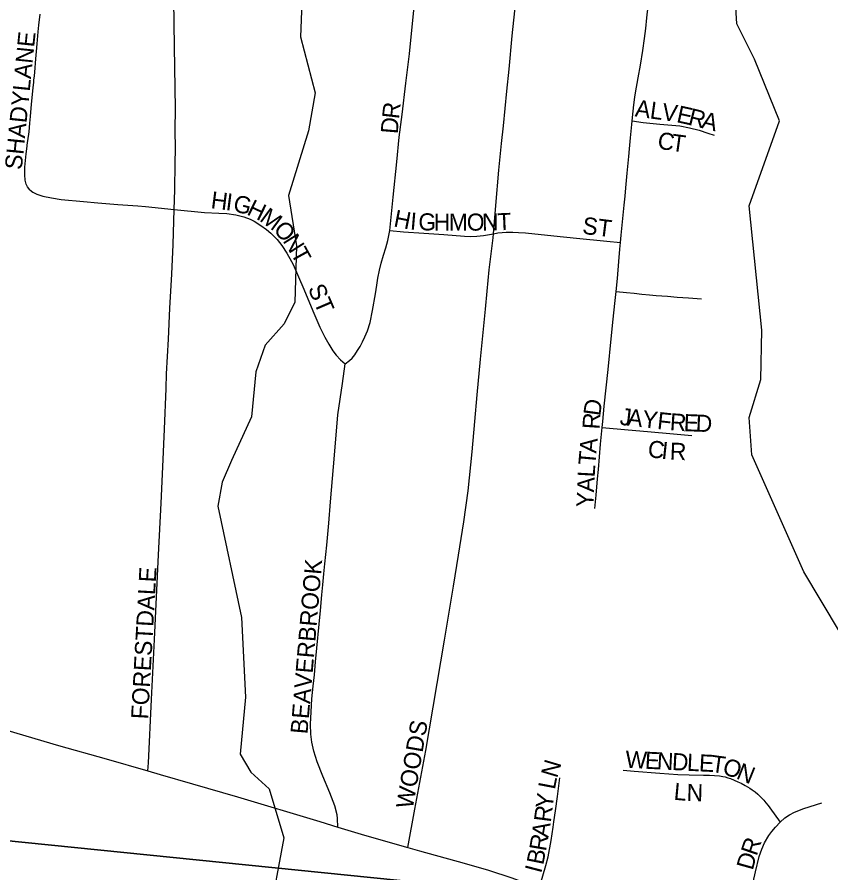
# Model space of a CAD drawing. Extents: x 1410790 to 1770854, y 448063 to 770588.
# Drawn here: x 1525761 to 1528142, y 635499 to 638002 of the extents above; entities that cross this region are included whole.
import ezdxf

# ---------------------------------------------------------------- set-up
doc = ezdxf.new("R2010")
doc.units = 0
for name, color, linetype in [('GM_X_City_Street', 7, 'Continuous'), ('GM_X_City_Street_Text', 7, 'Continuous'), ('GM_X_Minor_River', 7, 'Continuous'), ('GM_X_Section', 7, 'Continuous')]:
    doc.layers.add(name, color=color, linetype=linetype)

msp = doc.modelspace()

# ---------------------------------------------------------------- linework, layer by layer
at = {"layer": 'GM_X_City_Street'}
for points in [[(1526220.5, 637439.8), (1526222.3, 637497.6), (1526223.5, 637574.9), (1526224.3, 637617.3), (1526223.9, 637672.6), (1526224.1, 637734), (1526221.9, 637916.5), (1526219.5, 638051.8), (1526219.5, 638124.5), (1526219.5, 638185.6), (1526219.5, 638227.3)], [(1526851.2, 637377.9), (1526861.3, 637475.7), (1526871.9, 637579.2), (1526879.3, 637651.4), (1526887.5, 637717.9), (1526898.7, 637809.5), (1526909.1, 637894.8), (1526923.8, 638041.7), (1526934.2, 638178.9)], [(1527154.9, 637368.2), (1527162.1, 637451.7), (1527171, 637554.7), (1527178.7, 637632.5), (1527183.7, 637684.4), (1527194, 637785.3), (1527200.6, 637850.5), (1527209.9, 637947.8), (1527220.7, 638048.4), (1527225.7, 638106.1), (1527230.4, 638153.1)], [(1527560.6, 637698.9), (1527563.7, 637726.8), (1527566, 637746), (1527568.5, 637767.8), (1527571.2, 637786.3), (1527574.9, 637808.3), (1527578.2, 637824.5), (1527584.6, 637861.6), (1527592.1, 637905.1), (1527596.9, 637940), (1527600.5, 637969.4), (1527603.7, 637999.8), (1527607.3, 638034.8), (1527612.3, 638079.6), (1527616.3, 638117.9)], [(1525797.9, 637497.5), (1525791.7, 637506.1), (1525787.8, 637513.9), (1525784.8, 637525.5), (1525783.4, 637541.2), (1525783.7, 637563.7), (1525787.4, 637602.3), (1525790.8, 637624.9), (1525790.8, 637628.1), (1525791.6, 637634.5), (1525795.2, 637660.3), (1525796, 637666.6), (1525798.6, 637692.4), (1525800.3, 637711.8), (1525803.2, 637747.5), (1525808.2, 637795.8), (1525809.4, 637811.7), (1525810, 637818), (1525811.7, 637830.4), (1525813.9, 637852.8), (1525815.2, 637868.8), (1525819.8, 637923.7), (1525822.8, 637959.2), (1525824.5, 637978.5), (1525828.5, 638010.6)], [(1527526.2, 637342.8), (1527528.5, 637364.5), (1527537.4, 637452.4), (1527539.9, 637478.3), (1527541.3, 637491.2), (1527543.4, 637513.8), (1527546.4, 637545.7), (1527550.9, 637594.5), (1527552.9, 637617), (1527555.8, 637649.2), (1527559.3, 637688.1), (1527560.6, 637698.9)], [(1527560.6, 637698.9), (1527593.1, 637694.5), (1527612.4, 637691.9), (1527641.5, 637689.6), (1527700.1, 637684), (1527728.8, 637678.7), (1527757.1, 637671.3), (1527781.9, 637663.1), (1527800.4, 637656.9)], [(1525797.9, 637497.5), (1525807.4, 637490.5), (1525818.2, 637484.9), (1525836.3, 637479), (1525861.3, 637473.3), (1525890.1, 637469.3), (1525955, 637462.9), (1525997.3, 637459.1), (1526056, 637454.3), (1526114.3, 637450.1), (1526136.9, 637448.6), (1526220.5, 637439.8)], [(1526143.8, 635797.5), (1526145, 635821.2), (1526154.6, 636006.9), (1526162.9, 636182.2), (1526174.2, 636429.1), (1526182.2, 636580.9), (1526187, 636686.7), (1526192.2, 636796.9), (1526196.9, 636915.7), (1526198, 636958.7), (1526203.6, 637060), (1526208, 637150.9), (1526213.5, 637250.2), (1526217.4, 637337.3), (1526220.5, 637439.8)], [(1526220.5, 637439.8), (1526309, 637430.6), (1526351.4, 637428.8), (1526374.7, 637427.6), (1526401.4, 637423.8), (1526424.1, 637418.2), (1526443, 637411.3), (1526454.8, 637405.1), (1526474.4, 637392.5), (1526490.3, 637380.8), (1526503.1, 637370.4), (1526521.5, 637351.7), (1526535.8, 637333.9), (1526550, 637312.1), (1526564.1, 637287.4), (1526568.4, 637278.7), (1526599.5, 637207), (1526626, 637143.5), (1526646.5, 637095.5), (1526661.3, 637066.5), (1526673, 637045.5), (1526684.5, 637026.4), (1526694.3, 637013.7), (1526706.9, 637000), (1526721, 636988.1)], [(1526721, 636988.1), (1526734, 636998.2), (1526741.2, 637005.1), (1526748.8, 637014.8), (1526757.1, 637027.1), (1526764.3, 637039.3), (1526771.5, 637052.3), (1526778.7, 637067.5), (1526785.8, 637085), (1526793.6, 637109.3), (1526801, 637144), (1526809.3, 637193), (1526813.3, 637218), (1526816.9, 637239.2), (1526821.6, 637262.3), (1526826.3, 637282.6), (1526833.2, 637305.6), (1526840, 637327.7), (1526845.4, 637348.9), (1526851.2, 637377.9)], [(1526851.2, 637377.9), (1526892, 637374.7), (1526951.1, 637370.5), (1527009.9, 637366.2), (1527070.2, 637361.6), (1527087.9, 637361.1), (1527105.7, 637361.3), (1527125.9, 637363.2), (1527154.9, 637368.2)], [(1526904.5, 635573.8), (1526925.1, 635685.4), (1526956.9, 635857.5), (1527011.1, 636180.3), (1527026.5, 636267.4), (1527038.2, 636338.4), (1527052.3, 636429), (1527067.8, 636526.1), (1527080.5, 636616.9), (1527092.2, 636731), (1527100.1, 636819.2), (1527107.1, 636897.5), (1527117.1, 637002.1), (1527125.5, 637090.1), (1527131.6, 637148.6), (1527136.5, 637200.8), (1527142.4, 637262.8), (1527146.9, 637301.8), (1527153.8, 637356.8), (1527154.9, 637368.2)], [(1527154.9, 637368.2), (1527167.6, 637371), (1527180.1, 637372.8), (1527192.3, 637373.8), (1527201.7, 637373.8), (1527211.4, 637373.5), (1527228.4, 637372.4), (1527248.9, 637371), (1527331.4, 637362.6), (1527398, 637355.8), (1527486.1, 637346.9), (1527526.2, 637342.8)], [(1527513.9, 637199.5), (1527517.3, 637238.2), (1527521.5, 637287.1), (1527524.6, 637323.6), (1527526.2, 637342.8)], [(1527472.9, 636801.9), (1527474.6, 636819.8), (1527478.9, 636864.4), (1527490.1, 636971.3), (1527499.3, 637061.3), (1527505.4, 637119.1), (1527510.2, 637164.5), (1527513.9, 637199.5)], [(1527513.9, 637199.5), (1527544, 637196.7), (1527566.6, 637194.5), (1527589.1, 637192.3), (1527611.6, 637190.2), (1527631.1, 637188.5), (1527664.1, 637185.7), (1527691.9, 637183.2), (1527725.8, 637181), (1527764, 637178.5)], [(1526699.6, 635633.5), (1526698, 635658.5), (1526697.3, 635669), (1526690.3, 635695.4), (1526675.7, 635733.6), (1526655.5, 635781.9), (1526639.2, 635824.4), (1526629.2, 635855.8), (1526623.1, 635881.6), (1526620.3, 635904.6), (1526619.6, 635934.4), (1526621, 635970.6), (1526623.5, 636008.8), (1526627.1, 636045.2), (1526630.7, 636078.2), (1526634.3, 636116.6), (1526648.8, 636267.1), (1526652.4, 636312.7), (1526655.1, 636342), (1526658.4, 636374.4), (1526661.6, 636403.4), (1526667.3, 636458.2), (1526673.4, 636522.3), (1526678.4, 636584.3), (1526689.9, 636721.4), (1526699.7, 636839), (1526712.8, 636930.8), (1526721, 636988.1)], [(1527451.8, 636564.7), (1527455.3, 636603.8), (1527459.5, 636651.4), (1527462, 636679.6), (1527468.3, 636753.6), (1527472.9, 636801.9)], [(1527472.9, 636801.9), (1527548.8, 636795.3), (1527606, 636790.3), (1527681.5, 636783.6), (1527735, 636778.4)], [(1525274.6, 636049.9), (1525280.6, 636048.2), (1525388, 636018.2), (1525501.4, 635985.4), (1525733.9, 635915.3), (1525881.9, 635871.9), (1526021.1, 635833.3), (1526143.8, 635797.5)], [(1526143.8, 635797.5), (1526179.5, 635787), (1526274.4, 635760), (1526405.4, 635722.1), (1526646.8, 635649.5), (1526699.6, 635633.5)], [(1527534.2, 635799.4), (1527566.7, 635797), (1527642.1, 635790.7), (1527694.5, 635786.7), (1527727, 635786.2), (1527769.6, 635785.4), (1527786.7, 635785.1), (1527801.6, 635784.3), (1527816.4, 635782.9), (1527826.2, 635781.5), (1527832.7, 635780.1), (1527840.8, 635777.8), (1527848.4, 635775.3), (1527859.2, 635770.5), (1527870.3, 635765.9), (1527879.8, 635761.4), (1527891.5, 635755.2), (1527904.9, 635747.2), (1527912.2, 635742.3), (1527920.5, 635736.1), (1527928.7, 635729.2), (1527937.2, 635721.2), (1527945.5, 635712.4), (1527952.2, 635704.7), (1527958.3, 635696.6), (1527963.3, 635689.6), (1527994, 635648.1)], [(1527288.3, 635454.9), (1527299.1, 635490.5), (1527308.5, 635521.4), (1527314.8, 635546.5), (1527323.6, 635594.3), (1527329.7, 635632.8), (1527331.6, 635648.8), (1527336.1, 635681), (1527342, 635722.9), (1527347.3, 635761.4), (1527349.2, 635777.4)], [(1527994, 635648.1), (1528007.4, 635660.2), (1528020.9, 635669.5), (1528035.5, 635677), (1528062.9, 635687.9), (1528115.3, 635703.9)], [(1527781.4, 635163.5), (1527796, 635186.2), (1527829.8, 635238.6), (1527835.9, 635249), (1527842.7, 635260.9), (1527850.1, 635274.3), (1527858.5, 635292.5), (1527869.6, 635317.1), (1527876.7, 635332.6), (1527881.9, 635346.7), (1527889.1, 635367.9), (1527894.5, 635387.4), (1527910.3, 635451.1), (1527921.2, 635502.4), (1527932.2, 635547), (1527939.8, 635568.6), (1527948, 635587.4), (1527960.8, 635608.6), (1527969.6, 635620.4), (1527979.7, 635632.8), (1527994, 635648.1)], [(1526699.6, 635633.5), (1526777.4, 635610.1), (1526904.5, 635573.8)], [(1526904.5, 635573.8), (1526938.3, 635564.1), (1527069.3, 635528.1), (1527140.3, 635507.1), (1527208.3, 635485.1), (1527278.3, 635459.1), (1527288.3, 635454.9)]]:
    msp.add_lwpolyline(points, dxfattribs=at)
at = {"layer": 'GM_X_Minor_River'}
for points in [[(1526602.1, 638249.2), (1526590.3, 637944.7), (1526633.2, 637781.3), (1526613.1, 637669.4), (1526555.4, 637480.2), (1526578.6, 637333.3), (1526573.5, 637169), (1526542.2, 637105.5), (1526487, 637042.6), (1526459.4, 636965), (1526446.9, 636832.9), (1526388.4, 636705.9), (1526361.2, 636642.3), (1526347.8, 636572.4), (1526417.7, 636246), (1526429.3, 636013.1), (1526414.1, 635847), (1526445.1, 635794.2), (1526498.3, 635744.9), (1526541.6, 635601.6), (1526497.1, 635365.9)], [(1528576.5, 635488.3), (1528411.8, 635780.8), (1528319.7, 635887.1), (1528215.2, 636077.9), (1528167.5, 636205.3), (1528062.7, 636380.1), (1527911, 636722.3), (1527903, 636830.8), (1527937.2, 636942.3), (1527939.9, 637086.7), (1527902.8, 637450.4), (1527991.7, 637699.1), (1527919, 637879.2), (1527866.9, 637982.6), (1527856.3, 638161.3)]]:
    msp.add_lwpolyline(points, dxfattribs=at)
at = {"layer": 'GM_X_Section'}
for points in [[(1528881.3, 640647.9), (1528392.9, 635323.7), (1523175.4, 635852.3), (1523663.4, 641153)], [(1523175.4, 635852.3), (1528392.9, 635323.7), (1527942.6, 630003), (1522667.1, 630530.5)]]:
    msp.add_lwpolyline(points, close=True, dxfattribs=at)

# ---------------------------------------------------------------- texts
at = {"layer": 'GM_X_City_Street_Text'}
for s, rotation, p in [('SHADYLANE', 84.2257, (1525774.5, 637554.3)), ('R', 83.4654, (1526878.1, 637702.8)), ('A', 352.3274, (1527567.1, 637712.1)), ('L', 352.3297, (1527610.7, 637706.2)), ('V', 351.9966, (1527645.5, 637701.5)), ('E', 347.5808, (1527688.1, 637695.6)), ('R', 346.0433, (1527722.1, 637688.1)), ('A', 346.2841, (1527760.8, 637678.5)), ('D', 85.2509, (1526874.5, 637659.4)), ('C', 350.7073, (1527632.5, 637618.4)), ('T', 351.9809, (1527672.8, 637611.8)), ('H', 352.7015, (1526326, 637443.7)), ('I', 352.7068, (1526369.7, 637438.1)), ('G', 346.1625, (1526390, 637435.6)), ('H', 334.1974, (1526430.2, 637426)), ('M', 323.5053, (1526467.7, 637408.1)), ('H', 348.8487, (1526860.4, 637390.5)), ('I', 355.2753, (1526909.6, 637381.2)), ('G', 358.3039, (1526934.4, 637379.2)), ('H', 359.8408, (1526979.9, 637377.9)), ('M', 0.0114, (1527024, 637377.8)), ('O', 0.0154, (1527076.8, 637377.8)), ('N', 0.7587, (1527121.6, 637377.8)), ('T', 2.4404, (1527167.2, 637378.4)), ('ST', 352.8792, (1527413, 637368.9)), ('O', 312.9979, (1526508.3, 637378.4)), ('N', 302.4502, (1526536.8, 637348.1)), ('T', 298.9604, (1526560, 637311.7)), ('ST', 293.2005, (1526610.9, 637209.2)), ('D', 82.3707, (1527467.2, 636834.1)), ('R', 86.1358, (1527464.7, 636795.5)), ('J', 353.6936, (1527522.9, 636810.1)), ('A', 353.6924, (1527544.8, 636807.7)), ('Y', 353.6924, (1527588.5, 636802.8)), ('F', 353.8686, (1527632.4, 636798)), ('R', 356.3796, (1527669.8, 636794)), ('E', 357.813, (1527710.7, 636791.5)), ('D', 357.8817, (1527745.9, 636790.1)), ('A', 84.8135, (1527455.8, 636725.3)), ('C', 352.5963, (1527604.2, 636716)), ('I', 354.0157, (1527644.8, 636710.8)), ('R', 357.6652, (1527670.1, 636708.2)), ('T', 85.048, (1527452.8, 636690.3)), ('L', 86.9111, (1527450.9, 636655.6)), ('A', 87.5185, (1527449, 636611.8)), ('Y', 87.5185, (1527447.1, 636567.8)), ('BEAVERBROOK', 85.1471, (1526610.5, 635903.9)), ('FORESTDALE', 86.7838, (1526144.1, 635947.7)), ('WOODS', 80.1806, (1526918.6, 635684.8)), ('W', 357.1913, (1527539.9, 635807)), ('E', 357.1847, (1527597, 635804.1)), ('N', 357.1796, (1527632.2, 635802.4)), ('D', 357.1796, (1527676.1, 635800.3)), ('L', 357.1897, (1527720.1, 635798.1)), ('E', 357.212, (1527755.3, 635796.4)), ('T', 352.1056, (1527789.3, 635794.8)), ('N', 73.418, (1527340.7, 635774.6)), ('O', 340.5939, (1527821.5, 635790.5)), ('N', 337.8576, (1527862.4, 635776.2)), ('L', 79.1454, (1527334.3, 635741.3)), ('L', 354.719, (1527681, 635713.5)), ('N', 358.3299, (1527719.4, 635710)), ('Y', 83.1979, (1527327.7, 635685.4)), ('R', 82.6374, (1527322.5, 635645.6)), ('A', 80.5696, (1527315, 635600.2)), ('R', 80.2199, (1527308.3, 635560.9)), ('R', 71.181, (1527924.7, 635546.7)), ('B', 78.8322, (1527300.4, 635520.7)), ('D', 74.4419, (1527913.2, 635505)), ('I', 75.3611, (1527294.1, 635496.2))]:
    msp.add_text(s, height=50, rotation=rotation, dxfattribs=at).set_placement(p)

doc.saveas('drawing.dxf')
